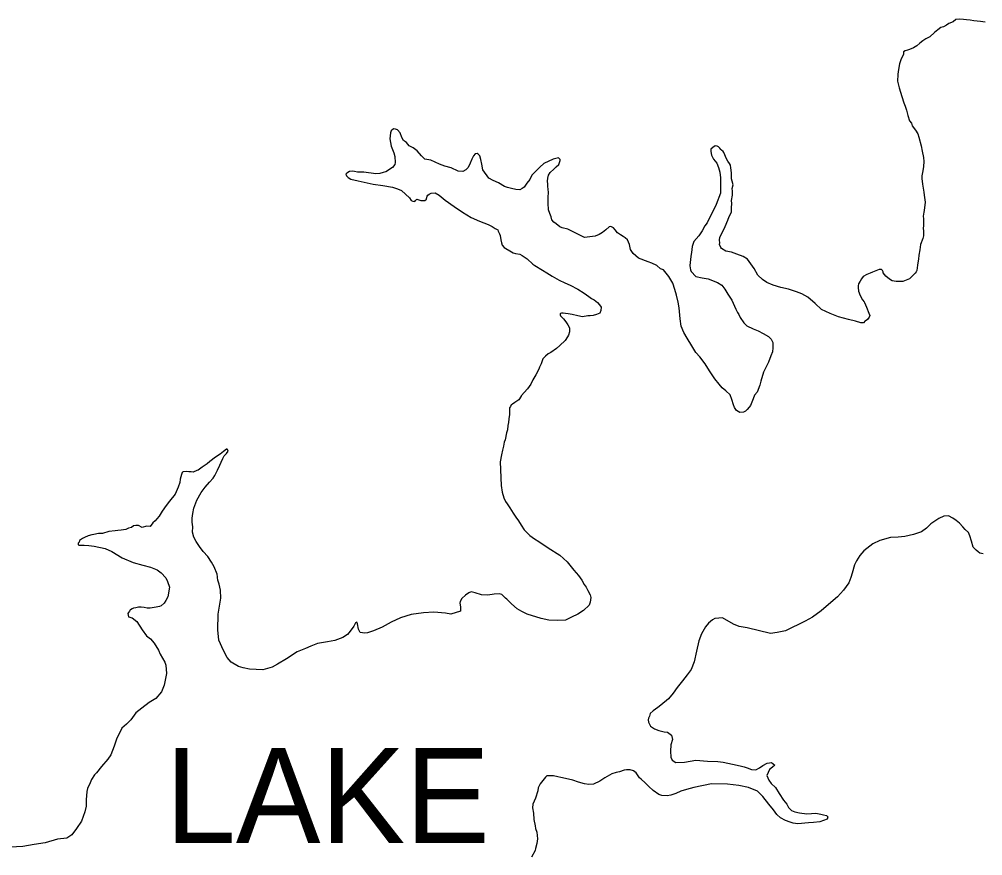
# Model space of a CAD drawing. Extents: x 1377389 to 1380723, y 1168351 to 1170484.
# Drawn here: x 1377707.3 to 1377760.8, y 1170227.5 to 1170274 of the extents above; entities that cross this region are included whole.
import ezdxf

# ---------------------------------------------------------------- set-up
doc = ezdxf.new("R2010")
doc.units = 0
doc.layers.add('B_Fill', color=7, linetype='Continuous')

msp = doc.modelspace()

# ---------------------------------------------------------------- linework, layer by layer
at = {"layer": 'B_Fill'}
for points in [[(1377760.977, 1170273.856), (1377760.716, 1170273.893), (1377760.346, 1170273.928), (1377760.135, 1170273.975), (1377759.945, 1170273.983), (1377759.775, 1170274), (1377759.525, 1170274.017), (1377759.355, 1170273.995), (1377759.206, 1170273.883), (1377758.958, 1170273.779), (1377758.819, 1170273.687), (1377758.66, 1170273.605), (1377758.51, 1170273.563), (1377758.352, 1170273.431), (1377758.164, 1170273.278), (1377757.897, 1170273.034), (1377757.678, 1170272.931), (1377757.51, 1170272.818), (1377757.342, 1170272.686), (1377757.174, 1170272.533), (1377756.985, 1170272.431), (1377756.776, 1170272.338), (1377756.667, 1170272.306), (1377756.527, 1170272.264), (1377756.428, 1170272.203), (1377756.43, 1170272.073), (1377756.371, 1170271.942), (1377756.313, 1170271.811), (1377756.206, 1170271.539), (1377756.132, 1170271.117), (1377756.124, 1170270.936), (1377756.109, 1170270.576), (1377756.194, 1170270.196), (1377756.34, 1170269.717), (1377756.455, 1170269.368), (1377756.527, 1170269.189), (1377756.61, 1170268.959)], [(1377756.61, 1170268.959), (1377756.674, 1170268.659), (1377756.778, 1170268.37), (1377756.879, 1170268.231), (1377756.921, 1170268.092), (1377757.104, 1170267.854), (1377757.237, 1170267.645), (1377757.289, 1170267.465), (1377757.426, 1170266.986), (1377757.48, 1170266.687), (1377757.544, 1170266.327), (1377757.567, 1170266.107), (1377757.541, 1170265.826), (1377757.504, 1170265.595), (1377757.447, 1170265.314), (1377757.449, 1170265.153), (1377757.494, 1170264.843), (1377757.569, 1170264.393), (1377757.591, 1170264.233), (1377757.637, 1170263.843), (1377757.592, 1170263.382), (1377757.564, 1170263.291), (1377757.537, 1170263.061), (1377757.539, 1170262.91), (1377757.541, 1170262.72), (1377757.544, 1170262.47), (1377757.535, 1170262.439), (1377757.548, 1170262.199), (1377757.541, 1170261.979), (1377757.513, 1170261.818), (1377757.377, 1170261.496), (1377757.341, 1170261.195), (1377757.295, 1170260.903), (1377757.295, 1170260.893), (1377757.285, 1170260.883), (1377757.277, 1170260.693), (1377757.222, 1170260.341), (1377757.176, 1170260.05), (1377757.147, 1170259.97), (1377757.088, 1170259.889), (1377756.762, 1170259.574), (1377756.404, 1170259.429), (1377756.024, 1170259.434), (1377755.813, 1170259.471), (1377755.652, 1170259.569), (1377755.46, 1170259.727), (1377755.307, 1170259.915), (1377755.297, 1170259.975), (1377755.276, 1170260.035), (1377755.215, 1170260.104), (1377755.085, 1170260.093), (1377754.906, 1170260.03), (1377754.806, 1170259.989), (1377754.717, 1170259.957), (1377754.588, 1170259.896), (1377754.389, 1170259.813), (1377754.2, 1170259.7), (1377754.091, 1170259.588), (1377754.033, 1170259.457), (1377753.935, 1170259.296), (1377753.907, 1170259.185), (1377753.918, 1170259.095), (1377753.94, 1170258.895), (1377754.034, 1170258.646), (1377754.147, 1170258.407), (1377754.248, 1170258.308), (1377754.269, 1170258.258), (1377754.382, 1170258.009), (1377754.516, 1170257.671), (1377754.568, 1170257.541), (1377754.529, 1170257.45), (1377754.431, 1170257.309), (1377754.352, 1170257.268), (1377754.302, 1170257.237), (1377754.213, 1170257.136), (1377754.063, 1170257.124), (1377753.772, 1170257.22), (1377753.381, 1170257.315), (1377752.819, 1170257.468), (1377752.357, 1170257.642), (1377751.874, 1170257.866), (1377751.519, 1170258.202), (1377751.115, 1170258.557), (1377750.782, 1170258.753), (1377750.491, 1170258.859), (1377750.049, 1170259.004), (1377749.617, 1170259.098), (1377749.186, 1170259.223), (1377748.844, 1170259.378), (1377748.602, 1170259.536), (1377748.328, 1170259.792), (1377748.133, 1170260.16), (1377747.95, 1170260.419), (1377747.757, 1170260.666), (1377747.515, 1170260.813), (1377747.173, 1170260.959), (1377746.872, 1170261.055), (1377746.551, 1170261.121), (1377746.309, 1170261.268), (1377746.278, 1170261.318), (1377746.196, 1170261.487)], [(1377732.336, 1170266.012), (1377732.229, 1170265.77), (1377732.16, 1170265.689), (1377732.101, 1170265.648), (1377731.922, 1170265.545), (1377731.672, 1170265.572), (1377731.279, 1170265.747), (1377730.928, 1170265.853), (1377730.637, 1170265.949), (1377730.144, 1170266.183), (1377729.813, 1170266.239), (1377729.63, 1170266.427), (1377729.387, 1170266.704), (1377729.165, 1170266.861), (1377728.953, 1170266.969), (1377728.801, 1170267.157), (1377728.639, 1170267.275), (1377728.537, 1170267.444), (1377728.444, 1170267.703), (1377728.302, 1170267.862), (1377728.191, 1170267.91), (1377728.071, 1170267.919), (1377727.952, 1170267.817), (1377727.904, 1170267.706), (1377727.868, 1170267.375), (1377727.953, 1170266.955), (1377728.088, 1170266.586), (1377728.151, 1170266.387), (1377728.175, 1170266.057), (1377728.157, 1170265.946), (1377728.019, 1170265.764), (1377727.642, 1170265.538), (1377727.492, 1170265.486), (1377727.313, 1170265.444), (1377727.093, 1170265.421), (1377726.422, 1170265.512), (1377726.082, 1170265.518), (1377725.902, 1170265.545), (1377725.771, 1170265.564), (1377725.632, 1170265.542), (1377725.483, 1170265.45), (1377725.423, 1170265.409), (1377725.455, 1170265.309), (1377725.546, 1170265.21), (1377725.707, 1170265.122), (1377726.108, 1170265.037), (1377726.941, 1170264.838), (1377727.482, 1170264.765), (1377728.013, 1170264.682), (1377728.304, 1170264.586), (1377728.516, 1170264.488), (1377728.748, 1170264.291), (1377728.961, 1170264.083), (1377729.053, 1170263.934), (1377729.143, 1170263.895), (1377729.253, 1170263.887), (1377729.303, 1170263.938), (1377729.372, 1170264.009), (1377729.593, 1170263.941), (1377729.673, 1170263.932), (1377729.823, 1170263.944), (1377729.902, 1170264.006), (1377729.912, 1170264.036), (1377729.911, 1170264.046), (1377729.94, 1170264.186), (1377729.989, 1170264.237), (1377730.058, 1170264.288), (1377730.178, 1170264.34), (1377730.397, 1170264.363), (1377730.609, 1170264.235), (1377730.943, 1170263.949), (1377731.447, 1170263.595), (1377731.912, 1170263.281), (1377732.395, 1170262.987), (1377732.858, 1170262.783), (1377733.341, 1170262.599), (1377733.562, 1170262.481), (1377733.733, 1170262.373), (1377733.874, 1170262.305), (1377733.905, 1170262.236), (1377733.967, 1170262.086), (1377734.008, 1170261.996), (1377734.052, 1170261.757), (1377734.084, 1170261.577), (1377734.115, 1170261.457), (1377734.237, 1170261.328), (1377734.318, 1170261.259), (1377734.54, 1170261.132), (1377734.721, 1170261.034), (1377734.852, 1170260.986), (1377735.092, 1170260.949), (1377735.233, 1170260.881), (1377735.505, 1170260.694), (1377735.829, 1170260.398), (1377735.93, 1170260.319), (1377736.354, 1170260.064), (1377736.606, 1170259.917), (1377736.898, 1170259.721), (1377737.291, 1170259.505), (1377737.603, 1170259.359), (1377737.905, 1170259.223)], [(1377746.196, 1170261.487), (1377746.225, 1170261.578), (1377746.213, 1170261.728), (1377746.231, 1170261.898), (1377746.348, 1170262.13), (1377746.523, 1170262.483), (1377746.669, 1170262.836), (1377746.746, 1170263.037), (1377746.814, 1170263.179), (1377746.862, 1170263.309), (1377746.88, 1170263.52), (1377746.896, 1170263.771), (1377746.874, 1170263.931), (1377746.931, 1170264.232), (1377746.928, 1170264.462), (1377746.916, 1170264.603), (1377746.973, 1170264.804), (1377746.9, 1170265.003), (1377746.879, 1170265.133), (1377746.864, 1170265.473), (1377746.841, 1170265.744), (1377746.809, 1170265.893), (1377746.758, 1170265.993), (1377746.676, 1170266.122), (1377746.584, 1170266.261), (1377746.44, 1170266.61), (1377746.399, 1170266.659), (1377746.318, 1170266.739), (1377746.277, 1170266.778), (1377746.226, 1170266.848), (1377746.156, 1170266.917), (1377746.075, 1170266.956), (1377745.965, 1170266.974), (1377745.826, 1170266.892), (1377745.727, 1170266.791), (1377745.719, 1170266.66), (1377745.762, 1170266.451), (1377745.874, 1170266.242), (1377746.057, 1170266.004), (1377746.14, 1170265.774), (1377746.214, 1170265.505), (1377746.268, 1170265.205), (1377746.253, 1170264.784), (1377746.259, 1170264.343), (1377746.027, 1170263.709), (1377745.871, 1170263.406), (1377745.637, 1170262.942), (1377745.51, 1170262.7), (1377745.383, 1170262.518), (1377745.246, 1170262.256), (1377745.06, 1170261.973), (1377744.774, 1170261.649), (1377744.677, 1170261.377), (1377744.642, 1170261.036), (1377744.614, 1170260.835), (1377744.597, 1170260.634), (1377744.569, 1170260.504), (1377744.561, 1170260.293), (1377744.594, 1170260.073), (1377744.625, 1170259.984), (1377744.889, 1170259.707), (1377745.24, 1170259.631), (1377745.581, 1170259.576), (1377746.084, 1170259.372), (1377746.325, 1170259.225), (1377746.498, 1170259.007), (1377746.662, 1170258.718), (1377746.886, 1170258.391), (1377746.968, 1170258.231), (1377747.113, 1170257.883), (1377747.205, 1170257.714), (1377747.277, 1170257.604), (1377747.359, 1170257.435), (1377747.563, 1170257.137), (1377747.715, 1170256.969), (1377748.067, 1170256.803), (1377748.349, 1170256.687), (1377748.641, 1170256.53), (1377748.923, 1170256.374), (1377749.075, 1170256.226), (1377749.177, 1170256.037), (1377749.169, 1170255.896), (1377749.161, 1170255.746), (1377749.144, 1170255.525), (1377749.057, 1170255.304), (1377748.931, 1170254.941), (1377748.649, 1170254.387), (1377748.495, 1170253.894), (1377748.448, 1170253.673), (1377748.293, 1170253.27), (1377748.145, 1170253.108), (1377748.068, 1170252.896), (1377747.923, 1170252.534), (1377747.854, 1170252.442), (1377747.735, 1170252.311), (1377747.647, 1170252.219), (1377747.537, 1170252.168), (1377747.338, 1170252.145), (1377747.156, 1170252.263), (1377747.034, 1170252.422), (1377746.982, 1170252.571)], [(1377746.982, 1170252.571), (1377746.898, 1170252.871), (1377746.805, 1170253.13), (1377746.562, 1170253.347), (1377746.36, 1170253.525), (1377746.187, 1170253.713), (1377745.943, 1170254.02), (1377745.647, 1170254.457), (1377745.402, 1170254.854), (1377745.107, 1170255.231), (1377744.894, 1170255.479), (1377744.669, 1170255.847), (1377744.404, 1170256.274), (1377744.229, 1170256.592), (1377744.075, 1170256.951), (1377744.009, 1170257.361), (1377743.962, 1170257.971), (1377743.898, 1170258.281), (1377743.812, 1170258.67), (1377743.728, 1170258.99), (1377743.614, 1170259.339), (1377743.389, 1170259.707), (1377743.094, 1170260.083), (1377742.923, 1170260.141), (1377742.721, 1170260.319), (1377742.439, 1170260.445), (1377742.228, 1170260.523), (1377741.695, 1170260.736), (1377741.412, 1170260.983), (1377741.259, 1170261.211), (1377741.196, 1170261.491), (1377741.092, 1170261.75), (1377740.961, 1170261.868), (1377740.85, 1170261.937), (1377740.699, 1170262.025), (1377740.537, 1170262.143), (1377740.405, 1170262.312), (1377740.303, 1170262.421), (1377740.233, 1170262.45), (1377740.153, 1170262.489), (1377740.063, 1170262.468), (1377739.885, 1170262.305), (1377739.697, 1170262.152), (1377739.508, 1170262.05), (1377739.289, 1170261.956), (1377738.69, 1170261.878), (1377738.177, 1170262.142), (1377737.774, 1170262.337), (1377737.453, 1170262.413), (1377737.323, 1170262.471), (1377737.13, 1170262.639), (1377736.999, 1170262.727), (1377736.887, 1170262.856), (1377736.835, 1170263.026), (1377736.773, 1170263.215), (1377736.69, 1170263.425), (1377736.675, 1170263.785), (1377736.674, 1170263.885), (1377736.671, 1170264.116), (1377736.688, 1170264.376), (1377736.675, 1170264.567), (1377736.653, 1170264.707), (1377736.652, 1170264.837), (1377736.64, 1170265.007), (1377736.657, 1170265.187), (1377736.695, 1170265.338), (1377736.793, 1170265.5), (1377736.991, 1170265.683), (1377737.129, 1170265.815), (1377737.267, 1170265.947), (1377737.345, 1170266.168), (1377737.344, 1170266.218), (1377737.243, 1170266.317), (1377736.953, 1170266.243), (1377736.427, 1170265.996), (1377736.209, 1170265.783), (1377735.933, 1170265.518), (1377735.775, 1170265.336), (1377735.648, 1170265.104), (1377735.491, 1170264.891), (1377735.412, 1170264.78), (1377735.334, 1170264.669), (1377735.225, 1170264.607), (1377735.096, 1170264.536), (1377734.885, 1170264.553), (1377734.645, 1170264.6), (1377734.414, 1170264.657), (1377734.243, 1170264.715), (1377733.92, 1170264.921), (1377733.619, 1170265.047), (1377733.377, 1170265.184), (1377733.041, 1170265.64), (1377732.987, 1170265.96), (1377732.934, 1170266.21), (1377732.871, 1170266.42), (1377732.79, 1170266.509), (1377732.719, 1170266.548), (1377732.609, 1170266.536), (1377732.521, 1170266.415), (1377732.433, 1170266.233), (1377732.336, 1170266.012)], [(1377737.905, 1170259.223), (1377738.318, 1170258.998), (1377738.681, 1170258.782), (1377738.933, 1170258.595), (1377739.084, 1170258.487), (1377739.225, 1170258.409), (1377739.427, 1170258.271), (1377739.529, 1170258.133), (1377739.621, 1170257.994), (1377739.613, 1170257.823), (1377739.555, 1170257.662), (1377739.465, 1170257.641), (1377739.356, 1170257.599), (1377739.177, 1170257.547), (1377739.007, 1170257.514), (1377738.877, 1170257.513), (1377738.578, 1170257.459), (1377738.327, 1170257.515), (1377738.006, 1170257.601), (1377737.795, 1170257.629), (1377737.635, 1170257.647), (1377737.515, 1170257.665), (1377737.425, 1170257.664), (1377737.415, 1170257.664), (1377737.365, 1170257.653), (1377737.345, 1170257.633), (1377737.336, 1170257.572), (1377737.367, 1170257.513), (1377737.418, 1170257.463), (1377737.529, 1170257.345), (1377737.651, 1170257.196), (1377737.773, 1170257.017), (1377737.856, 1170256.848), (1377737.856, 1170256.798), (1377737.858, 1170256.628), (1377737.801, 1170256.446), (1377737.752, 1170256.346), (1377737.625, 1170256.154), (1377737.318, 1170255.869), (1377737.14, 1170255.706), (1377736.823, 1170255.472), (1377736.684, 1170255.4), (1377736.526, 1170255.277), (1377736.378, 1170255.125), (1377736.281, 1170254.853), (1377736.194, 1170254.662), (1377736.155, 1170254.561), (1377735.989, 1170254.248), (1377735.823, 1170253.956), (1377735.706, 1170253.714), (1377735.519, 1170253.461), (1377735.174, 1170253.065), (1377735.175, 1170253.055), (1377735.037, 1170252.843), (1377734.938, 1170252.772), (1377734.829, 1170252.7), (1377734.691, 1170252.598), (1377734.621, 1170252.567), (1377734.582, 1170252.486), (1377734.533, 1170252.396), (1377734.525, 1170252.245), (1377734.528, 1170252.025), (1377734.491, 1170251.784), (1377734.464, 1170251.593), (1377734.436, 1170251.423), (1377734.409, 1170251.182), (1377734.361, 1170251.021), (1377734.276, 1170250.629), (1377734.228, 1170250.488), (1377734.201, 1170250.277), (1377734.134, 1170250.046), (1377734.077, 1170249.795), (1377734.002, 1170249.403), (1377734.059, 1170248.091), (1377734.114, 1170247.721), (1377734.218, 1170247.402), (1377734.311, 1170247.193), (1377734.392, 1170247.064), (1377734.545, 1170246.846), (1377734.729, 1170246.537), (1377734.872, 1170246.329), (1377735.025, 1170246.121), (1377735.178, 1170245.882), (1377735.341, 1170245.614), (1377735.655, 1170245.307), (1377735.908, 1170245.12), (1377736.16, 1170244.974), (1377736.684, 1170244.61), (1377737.32, 1170244.208), (1377737.532, 1170244.02), (1377737.735, 1170243.832), (1377738.111, 1170243.366), (1377738.365, 1170243.069), (1377738.548, 1170242.821), (1377738.681, 1170242.573), (1377738.783, 1170242.434), (1377738.875, 1170242.235), (1377739.008, 1170242.006), (1377739.05, 1170241.856), (1377739.051, 1170241.846), (1377739.014, 1170241.595)], [(1377718.784, 1170249.872), (1377718.883, 1170249.994), (1377718.852, 1170250.083), (1377718.831, 1170250.103), (1377718.791, 1170250.113), (1377718.613, 1170249.98), (1377718.435, 1170249.817), (1377718.177, 1170249.664), (1377717.86, 1170249.409), (1377717.722, 1170249.287), (1377717.444, 1170249.103), (1377717.216, 1170248.94), (1377717.147, 1170248.909), (1377716.928, 1170248.825), (1377716.828, 1170248.844), (1377716.688, 1170248.842), (1377716.557, 1170248.861), (1377716.388, 1170248.848), (1377716.338, 1170248.828), (1377716.318, 1170248.807), (1377716.29, 1170248.697), (1377716.213, 1170248.435), (1377716.195, 1170248.245), (1377716.099, 1170247.983), (1377715.934, 1170247.61), (1377715.619, 1170247.205), (1377715.432, 1170246.962), (1377715.216, 1170246.649), (1377715.05, 1170246.376), (1377714.922, 1170246.224), (1377714.813, 1170246.112), (1377714.684, 1170246), (1377714.537, 1170245.808), (1377714.337, 1170245.816), (1377714.098, 1170245.742), (1377713.896, 1170245.86), (1377713.756, 1170245.858), (1377713.626, 1170245.846), (1377713.508, 1170245.744), (1377713.338, 1170245.702), (1377713.189, 1170245.64), (1377712.94, 1170245.597), (1377712.75, 1170245.574), (1377712.6, 1170245.562), (1377712.25, 1170245.517), (1377711.892, 1170245.422), (1377711.752, 1170245.42), (1377711.662, 1170245.409), (1377711.412, 1170245.366), (1377711.293, 1170245.344), (1377711.093, 1170245.292), (1377710.894, 1170245.199), (1377710.775, 1170245.127), (1377710.617, 1170245.025), (1377710.588, 1170244.924), (1377710.549, 1170244.874), (1377710.54, 1170244.793), (1377710.57, 1170244.764), (1377710.68, 1170244.765), (1377710.88, 1170244.768), (1377711.14, 1170244.741), (1377711.431, 1170244.715), (1377712.043, 1170244.583), (1377712.415, 1170244.417), (1377712.979, 1170244.064), (1377713.603, 1170243.792), (1377714.135, 1170243.659), (1377714.566, 1170243.534), (1377714.928, 1170243.399), (1377715.16, 1170243.232), (1377715.424, 1170242.955), (1377715.517, 1170242.735), (1377715.611, 1170242.426), (1377715.528, 1170241.884), (1377715.421, 1170241.682), (1377715.322, 1170241.541), (1377715.154, 1170241.398), (1377715.055, 1170241.357), (1377714.875, 1170241.314), (1377714.546, 1170241.26), (1377714.386, 1170241.268), (1377714.215, 1170241.296), (1377714.045, 1170241.313), (1377713.895, 1170241.321), (1377713.746, 1170241.279), (1377713.626, 1170241.258), (1377713.536, 1170241.216), (1377713.457, 1170241.175), (1377713.427, 1170241.165), (1377713.398, 1170241.094), (1377713.339, 1170241.013), (1377713.31, 1170240.963), (1377713.332, 1170240.783), (1377713.543, 1170240.726), (1377713.806, 1170240.519), (1377714.101, 1170240.062), (1377714.346, 1170239.714), (1377714.558, 1170239.557), (1377714.761, 1170239.319), (1377715.006, 1170238.922), (1377715.109, 1170238.703)], [(1377739.014, 1170241.595), (1377738.956, 1170241.424), (1377738.64, 1170241.129), (1377738.322, 1170240.935), (1377737.965, 1170240.75), (1377737.637, 1170240.595), (1377737.187, 1170240.569), (1377736.707, 1170240.593), (1377736.285, 1170240.687), (1377735.512, 1170240.927), (1377735.21, 1170241.074), (1377734.948, 1170241.231), (1377734.645, 1170241.497), (1377734.371, 1170241.754), (1377734.31, 1170241.823), (1377734.098, 1170242.021), (1377733.957, 1170242.049), (1377733.678, 1170242.035), (1377733.318, 1170241.98), (1377732.978, 1170242.006), (1377732.617, 1170242.111), (1377732.396, 1170242.168), (1377732.266, 1170242.117), (1377732.078, 1170241.974), (1377731.88, 1170241.801), (1377731.783, 1170241.629), (1377731.764, 1170241.529), (1377731.797, 1170241.329), (1377731.8, 1170241.099), (1377731.262, 1170240.931), (1377730.971, 1170240.977), (1377730.32, 1170241.029), (1377729.751, 1170241.001), (1377729.062, 1170240.902), (1377728.464, 1170240.724), (1377727.937, 1170240.476), (1377727.441, 1170240.209), (1377726.963, 1170240.002), (1377726.635, 1170239.888), (1377726.475, 1170239.866), (1377726.215, 1170239.912), (1377726.122, 1170240.101), (1377726.078, 1170240.381), (1377726.037, 1170240.481), (1377725.958, 1170240.44), (1377725.87, 1170240.258), (1377725.664, 1170239.975), (1377725.516, 1170239.803), (1377725.258, 1170239.619), (1377724.82, 1170239.453), (1377724.401, 1170239.387), (1377723.842, 1170239.3), (1377723.474, 1170239.144), (1377723.186, 1170239.01), (1377722.718, 1170238.834), (1377722.133, 1170238.435), (1377721.627, 1170238.148), (1377721.319, 1170237.974), (1377720.801, 1170237.837), (1377720.071, 1170237.867), (1377719.71, 1170237.942), (1377719.448, 1170238.019), (1377719.055, 1170238.264), (1377718.832, 1170238.522), (1377718.617, 1170238.91), (1377718.369, 1170239.487), (1377718.312, 1170240.058), (1377718.331, 1170240.919), (1377718.479, 1170241.813), (1377718.463, 1170242.264), (1377718.389, 1170242.603), (1377718.306, 1170242.823), (1377718.284, 1170242.963), (1377718.294, 1170243.003), (1377718.272, 1170243.153), (1377718.096, 1170243.561), (1377717.963, 1170243.81), (1377717.749, 1170244.138), (1377717.495, 1170244.415), (1377717.282, 1170244.683), (1377717.098, 1170244.961), (1377716.975, 1170245.209), (1377716.901, 1170245.489), (1377716.917, 1170245.79), (1377716.884, 1170246.05), (1377716.871, 1170246.26), (1377716.908, 1170246.521), (1377716.974, 1170246.822), (1377717.138, 1170247.275), (1377717.373, 1170247.689), (1377717.609, 1170247.993), (1377717.845, 1170248.277), (1377718.052, 1170248.5), (1377718.131, 1170248.631), (1377718.297, 1170248.944), (1377718.423, 1170249.206), (1377718.491, 1170249.387), (1377718.578, 1170249.579), (1377718.666, 1170249.74), (1377718.745, 1170249.831), (1377718.784, 1170249.872)], [(1377760.871, 1170244.28), (1377760.68, 1170244.328), (1377760.579, 1170244.386), (1377760.468, 1170244.495), (1377760.316, 1170244.653), (1377760.222, 1170244.993), (1377760.128, 1170245.282), (1377760.055, 1170245.461), (1377759.863, 1170245.629), (1377759.731, 1170245.788), (1377759.549, 1170245.986), (1377759.367, 1170246.134), (1377759.185, 1170246.261), (1377758.933, 1170246.388), (1377758.673, 1170246.375), (1377758.405, 1170246.251), (1377757.949, 1170245.954), (1377757.712, 1170245.701), (1377757.445, 1170245.507), (1377756.987, 1170245.351), (1377756.518, 1170245.244), (1377756.148, 1170245.209), (1377755.709, 1170245.183), (1377755.111, 1170245.015), (1377754.733, 1170244.84), (1377754.238, 1170244.442), (1377754.011, 1170244.189), (1377753.815, 1170243.886), (1377753.718, 1170243.664), (1377753.584, 1170243.211), (1377753.507, 1170242.96), (1377753.391, 1170242.678), (1377753.106, 1170242.253), (1377752.761, 1170241.898), (1377752.257, 1170241.471), (1377751.861, 1170241.105), (1377751.376, 1170240.758), (1377750.969, 1170240.532), (1377750.631, 1170240.377), (1377750.213, 1170240.161), (1377749.866, 1170239.996), (1377749.417, 1170239.9), (1377749.037, 1170239.845), (1377747.743, 1170240.168), (1377747.292, 1170240.243), (1377746.98, 1170240.379), (1377746.376, 1170240.731), (1377746.166, 1170240.708), (1377745.936, 1170240.685), (1377745.817, 1170240.614), (1377745.589, 1170240.43), (1377745.422, 1170240.218), (1377745.207, 1170239.834), (1377745.062, 1170239.451), (1377744.93, 1170238.869), (1377744.787, 1170238.276), (1377744.623, 1170237.853), (1377744.397, 1170237.549), (1377744.151, 1170237.215), (1377743.856, 1170236.841), (1377743.63, 1170236.537), (1377743.374, 1170236.223), (1377742.939, 1170235.857), (1377742.78, 1170235.734), (1377742.513, 1170235.55), (1377742.355, 1170235.398), (1377742.306, 1170235.257), (1377742.258, 1170235.136), (1377742.229, 1170235.056), (1377742.261, 1170234.926), (1377742.374, 1170234.687), (1377742.586, 1170234.54), (1377742.827, 1170234.463), (1377743.118, 1170234.386), (1377743.308, 1170234.359), (1377743.53, 1170234.201), (1377743.583, 1170233.952), (1377743.497, 1170233.66), (1377743.482, 1170233.299), (1377743.496, 1170232.979), (1377743.568, 1170232.799), (1377743.77, 1170232.672), (1377744.25, 1170232.698), (1377744.879, 1170232.797), (1377745.529, 1170232.755), (1377746.12, 1170232.733), (1377746.41, 1170232.697), (1377746.932, 1170232.574), (1377747.353, 1170232.489), (1377747.574, 1170232.432), (1377747.734, 1170232.374), (1377747.986, 1170232.277), (1377748.216, 1170232.27)], [(1377715.109, 1170238.703), (1377715.365, 1170238.265), (1377715.407, 1170238.095), (1377715.443, 1170237.635), (1377715.322, 1170236.972), (1377715.166, 1170236.61), (1377714.851, 1170236.235), (1377714.494, 1170236.009), (1377714.088, 1170235.704), (1377713.741, 1170235.438), (1377713.466, 1170235.054), (1377713.22, 1170234.8), (1377712.963, 1170234.577), (1377712.778, 1170234.193), (1377712.69, 1170234.022), (1377712.535, 1170233.589), (1377712.362, 1170233.106), (1377712.185, 1170232.853), (1377711.84, 1170232.458), (1377711.555, 1170232.103), (1377711.446, 1170231.982), (1377711.289, 1170231.729), (1377711.202, 1170231.548), (1377711.066, 1170231.235), (1377711.028, 1170231.054), (1377710.994, 1170230.603), (1377710.979, 1170230.242), (1377710.903, 1170229.931), (1377710.72, 1170229.407), (1377710.455, 1170229.003), (1377710.189, 1170228.659), (1377709.912, 1170228.465), (1377709.382, 1170228.408), (1377708.705, 1170228.198), (1377708.086, 1170228.11), (1377707.458, 1170228.001), (1377706.758, 1170227.962)], [(1377748.216, 1170232.27), (1377748.434, 1170232.383), (1377748.613, 1170232.506), (1377748.861, 1170232.639), (1377748.991, 1170232.661), (1377749.091, 1170232.672), (1377749.272, 1170232.525), (1377749.154, 1170232.413), (1377748.986, 1170232.29), (1377748.84, 1170231.948), (1377748.943, 1170231.689), (1377749.086, 1170231.5), (1377749.309, 1170231.283), (1377749.513, 1170230.945), (1377749.768, 1170230.578), (1377749.941, 1170230.349), (1377750.043, 1170230.17), (1377750.205, 1170230.012), (1377750.386, 1170229.925), (1377750.657, 1170229.868), (1377751.068, 1170229.823), (1377751.327, 1170229.847), (1377751.557, 1170229.86), (1377751.848, 1170229.794), (1377751.989, 1170229.765), (1377752.159, 1170229.718), (1377752.23, 1170229.648), (1377752.192, 1170229.518), (1377751.784, 1170229.382), (1377751.424, 1170229.347), (1377751.144, 1170229.313), (1377750.555, 1170229.256), (1377750.294, 1170229.302), (1377750.134, 1170229.36), (1377749.873, 1170229.447), (1377749.601, 1170229.593), (1377749.388, 1170229.781), (1377749.205, 1170230.049), (1377748.94, 1170230.366), (1377748.605, 1170230.782), (1377748.321, 1170231.079), (1377747.818, 1170231.293), (1377747.277, 1170231.396), (1377746.656, 1170231.468), (1377745.766, 1170231.496), (1377744.778, 1170231.293), (1377744.37, 1170231.167), (1377744.051, 1170231.073), (1377743.782, 1170230.959), (1377743.494, 1170230.855), (1377743.294, 1170230.822), (1377743.004, 1170230.838), (1377742.823, 1170230.886), (1377742.51, 1170231.112), (1377742.277, 1170231.34), (1377742.075, 1170231.537), (1377741.852, 1170231.755), (1377741.761, 1170231.824), (1377741.577, 1170232.092), (1377741.426, 1170232.21), (1377741.245, 1170232.268), (1377741.035, 1170232.275), (1377740.905, 1170232.253), (1377740.637, 1170232.149), (1377740.457, 1170232.127), (1377740.208, 1170232.043), (1377739.821, 1170231.828), (1377739.543, 1170231.634), (1377739.205, 1170231.479), (1377738.945, 1170231.456), (1377738.705, 1170231.492), (1377738.364, 1170231.588), (1377738.052, 1170231.694), (1377737.631, 1170231.789), (1377737.38, 1170231.835), (1377737.21, 1170231.873), (1377736.979, 1170231.93), (1377736.609, 1170231.925), (1377736.53, 1170231.854), (1377736.372, 1170231.672), (1377736.235, 1170231.49), (1377736.128, 1170231.268), (1377736.1, 1170231.107), (1377735.965, 1170230.695), (1377735.829, 1170230.362), (1377735.812, 1170230.152), (1377735.856, 1170229.852), (1377735.871, 1170229.501), (1377735.945, 1170229.161), (1377735.977, 1170229.012), (1377736.05, 1170228.802), (1377736.075, 1170228.422), (1377736.048, 1170228.171), (1377735.981, 1170227.9), (1377735.953, 1170227.789), (1377735.748, 1170227.416)]]:
    msp.add_lwpolyline(points, dxfattribs=at)

# ---------------------------------------------------------------- texts
msp.add_text('LAKE', height=5.28, dxfattribs=at).set_placement((1377715.381, 1170228.194))

doc.saveas('drawing.dxf')
